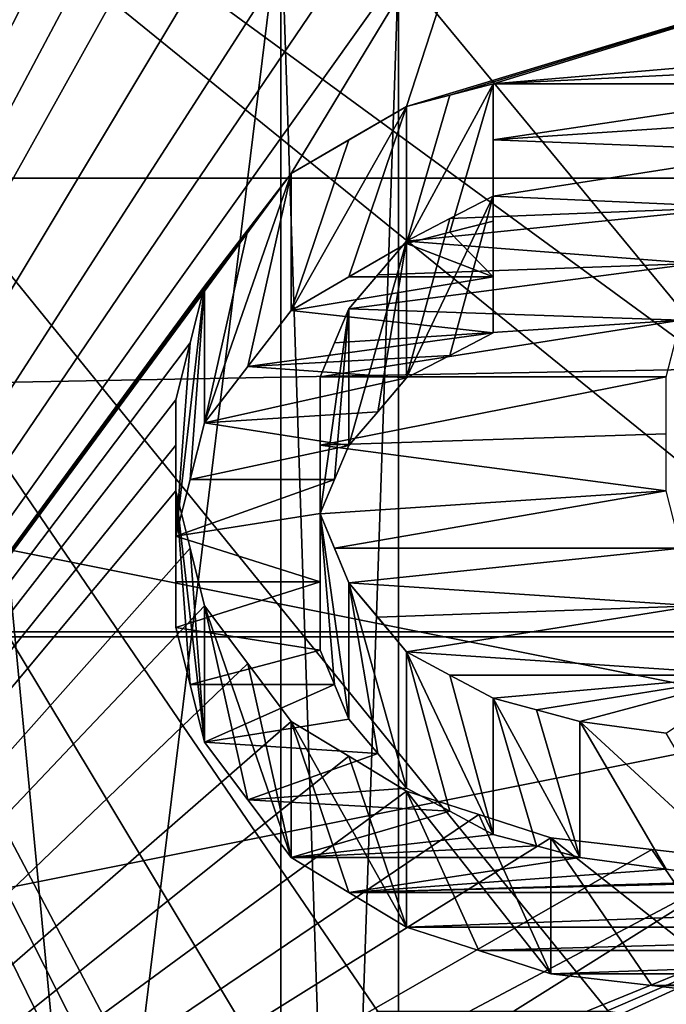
# Model space of a CAD drawing. Header units: millimetres. Extents: x -122 to 122, y -98 to 94.
# Tile 476 of 533: x 66.92 to 69.31, y 26.7 to 30.33. Entities that reach past the tile are written whole.
import ezdxf

# ---------------------------------------------------------------- set-up
doc = ezdxf.new("R2010")
doc.units = ezdxf.units.MM
doc.header["$LTSCALE"] = 26.699852
for name, color, linetype in [('1004', 7, 'CONTINUOUS'), ('1006', 7, 'CONTINUOUS'), ('1026', 7, 'CONTINUOUS'), ('1029', 7, 'CONTINUOUS'), ('1044', 7, 'CONTINUOUS'), ('1045', 7, 'CONTINUOUS'), ('1133', 7, 'CONTINUOUS'), ('1150', 7, 'CONTINUOUS'), ('1736', 7, 'CONTINUOUS'), ('1737', 7, 'CONTINUOUS'), ('4178', 7, 'CONTINUOUS'), ('4195', 7, 'CONTINUOUS'), ('4477', 7, 'CONTINUOUS'), ('4478', 7, 'CONTINUOUS'), ('4479', 7, 'CONTINUOUS'), ('4480', 7, 'CONTINUOUS'), ('4481', 7, 'CONTINUOUS'), ('4482', 7, 'CONTINUOUS'), ('4483', 7, 'CONTINUOUS'), ('4503', 7, 'CONTINUOUS'), ('4542', 7, 'CONTINUOUS'), ('4543', 7, 'CONTINUOUS'), ('4544', 7, 'CONTINUOUS'), ('4545', 7, 'CONTINUOUS'), ('4546', 7, 'CONTINUOUS'), ('4547', 7, 'CONTINUOUS'), ('4548', 7, 'CONTINUOUS'), ('4549', 7, 'CONTINUOUS'), ('4550', 7, 'CONTINUOUS'), ('4551', 7, 'CONTINUOUS'), ('4552', 7, 'CONTINUOUS'), ('4553', 7, 'CONTINUOUS'), ('4554', 7, 'CONTINUOUS'), ('4781', 7, 'CONTINUOUS'), ('4782', 7, 'CONTINUOUS'), ('4791', 7, 'CONTINUOUS'), ('4792', 7, 'CONTINUOUS'), ('4793', 7, 'CONTINUOUS'), ('4794', 7, 'CONTINUOUS'), ('967', 7, 'CONTINUOUS'), ('969', 7, 'CONTINUOUS')]:
    doc.layers.add(name, color=color, linetype=linetype)

msp = doc.modelspace()

# ---------------------------------------------------------------- linework, layer by layer
at = {"layer": '1004', "color": 250, "linetype": 'Continuous', "true_color": 0x323232}
for points in [[(78.9793, 30.5274, -17.625), (78.9793, 17.625, -30.5274), (68.3207, 30.5274, -17.625), (78.9793, 30.5274, -17.625)], [(68.3207, 30.5274, -17.625), (78.9793, 17.625, -30.5274), (68.3207, 17.625, -30.5274), (68.3207, 30.5274, -17.625)]]:
    msp.add_3dface(points, dxfattribs=at)
at = {"layer": '1006', "color": 250, "linetype": 'Continuous', "true_color": 0x323232}
for points in [[(78.9793, 17.625, 30.5274), (78.9793, 30.5274, 17.625), (68.3207, 17.625, 30.5274), (78.9793, 17.625, 30.5274)], [(68.3207, 17.625, 30.5274), (78.9793, 30.5274, 17.625), (68.3207, 30.5274, 17.625), (68.3207, 17.625, 30.5274)]]:
    msp.add_3dface(points, dxfattribs=at)
at = {"layer": '1026', "color": 250, "linetype": 'Continuous', "true_color": 0x323232}
for points in [[(66.4443, 32.909, 19), (66.4443, 19, 32.909), (67.8877, 30.7439, 17.75), (66.4443, 32.909, 19)], [(67.8877, 30.7439, 17.75), (66.4443, 19, 32.909), (67.8877, 17.75, 30.7439), (67.8877, 30.7439, 17.75)]]:
    msp.add_3dface(points, dxfattribs=at)
at = {"layer": '1029', "color": 250, "linetype": 'Continuous', "true_color": 0x323232}
for points in [[(66.4443, 19, -32.909), (66.4443, 32.909, -19), (67.8877, 17.75, -30.7439), (66.4443, 19, -32.909)], [(67.8877, 17.75, -30.7439), (66.4443, 32.909, -19), (67.8877, 30.7439, -17.75), (67.8877, 17.75, -30.7439)]]:
    msp.add_3dface(points, dxfattribs=at)
at = {"layer": '1044', "color": 250, "linetype": 'Continuous', "true_color": 0x323232}
for points in [[(68.3207, 30.5274, -17.625), (68.3207, 17.625, -30.5274), (67.8877, 30.7439, -17.75), (68.3207, 30.5274, -17.625)], [(68.3207, 17.625, -30.5274), (67.8877, 17.75, -30.7439), (67.8877, 30.7439, -17.75), (68.3207, 17.625, -30.5274)]]:
    msp.add_3dface(points, dxfattribs=at)
at = {"layer": '1045', "color": 250, "linetype": 'Continuous', "true_color": 0x323232}
for points in [[(68.3207, 30.5274, 17.625), (67.8877, 30.7439, 17.75), (67.8877, 17.75, 30.7439), (68.3207, 30.5274, 17.625)], [(68.3207, 17.625, 30.5274), (68.3207, 30.5274, 17.625), (67.8877, 17.75, 30.7439), (68.3207, 17.625, 30.5274)]]:
    msp.add_3dface(points, dxfattribs=at)
at = {"layer": '1133', "color": 250, "linetype": 'Continuous', "true_color": 0x323232}
for points in [[(103.1595, 21.125, -36.5896), (103.1595, 34.3891, -24.5448), (36.8405, 21.125, -36.5896), (103.1595, 21.125, -36.5896)], [(36.8405, 21.125, -36.5896), (103.1595, 34.3891, -24.5448), (36.8405, 34.3891, -24.5448), (36.8405, 21.125, -36.5896)]]:
    msp.add_3dface(points, dxfattribs=at)
at = {"layer": '1150', "color": 250, "linetype": 'Continuous', "true_color": 0x323232}
for points in [[(63.7701, 24.125, -41.7857), (63.7701, 33.238, -34.9757), (67.7128, 24.1971, -41.744), (63.7701, 24.125, -41.7857)], [(76.2299, 24.125, -41.7857), (63.7701, 33.238, -34.9757), (76.2299, 33.238, -34.9757), (76.2299, 24.125, -41.7857)], [(63.7701, 33.238, -34.9757), (76.2299, 24.125, -41.7857), (72.5, 26.1526, -40.5476), (63.7701, 33.238, -34.9757)], [(67.5, 25.6247, -40.8832), (63.7701, 33.238, -34.9757), (67.5, 25.8892, -40.7163), (67.5, 25.6247, -40.8832)], [(63.7701, 33.238, -34.9757), (67.5, 25.6247, -40.8832), (67.8191, 24.3771, -41.6391), (63.7701, 33.238, -34.9757)], [(67.5, 25.8892, -40.7163), (63.7701, 33.238, -34.9757), (67.5, 26.1526, -40.5476), (67.5, 25.8892, -40.7163)], [(67.5, 26.1526, -40.5476), (63.7701, 33.238, -34.9757), (67.8724, 26.4151, -40.3771), (67.5, 26.1526, -40.5476)], [(67.8724, 26.4151, -40.3771), (63.7701, 33.238, -34.9757), (68.2447, 26.6764, -40.2049), (67.8724, 26.4151, -40.3771)], [(68.2447, 26.6764, -40.2049), (63.7701, 33.238, -34.9757), (69.0957, 26.6764, -40.2049), (68.2447, 26.6764, -40.2049)], [(69.0957, 26.6764, -40.2049), (63.7701, 33.238, -34.9757), (72.5, 26.1526, -40.5476), (69.0957, 26.6764, -40.2049)], [(67.7128, 24.1971, -41.744), (63.7701, 33.238, -34.9757), (67.8191, 24.3771, -41.6391), (67.7128, 24.1971, -41.744)]]:
    msp.add_3dface(points, dxfattribs=at)
at = {"layer": '1736', "color": 250, "linetype": 'Continuous', "true_color": 0x323232}
for points in [[(31.5, 31.6164, -35.1136), (108.5, 14.6011, -44.9374), (31.5, 14.6011, -44.9374), (31.5, 31.6164, -35.1136)], [(108.5, 31.6164, -35.1136), (108.5, 14.6011, -44.9374), (31.5, 31.6164, -35.1136), (108.5, 31.6164, -35.1136)]]:
    msp.add_3dface(points, dxfattribs=at)
at = {"layer": '1737', "color": 250, "linetype": 'Continuous', "true_color": 0x323232}
for points in [[(108.5, 32.9547, -36.5999), (108.5, 15.2191, -46.8395), (31.5, 32.9547, -36.5999), (108.5, 32.9547, -36.5999)], [(31.5, 32.9547, -36.5999), (108.5, 15.2191, -46.8395), (31.5, 15.2191, -46.8395), (31.5, 32.9547, -36.5999)]]:
    msp.add_3dface(points, dxfattribs=at)
at = {"layer": '4178', "color": 250, "linetype": 'Continuous', "true_color": 0x323232}
for points in [[(103.1595, 34.3891, 24.5448), (103.1595, 21.125, 36.5896), (36.8405, 34.3891, 24.5448), (103.1595, 34.3891, 24.5448)], [(36.8405, 34.3891, 24.5448), (103.1595, 21.125, 36.5896), (36.8405, 21.125, 36.5896), (36.8405, 34.3891, 24.5448)]]:
    msp.add_3dface(points, dxfattribs=at)
at = {"layer": '4195', "color": 250, "linetype": 'Continuous', "true_color": 0x323232}
for points in [[(63.7701, 33.238, 34.9757), (63.7701, 24.125, 41.7857), (67.6064, 32.9848, 35.2146), (63.7701, 33.238, 34.9757)], [(67.6064, 32.9848, 35.2146), (63.7701, 24.125, 41.7857), (67.5532, 32.711, 35.469), (67.6064, 32.9848, 35.2146)], [(67.5532, 32.711, 35.469), (63.7701, 24.125, 41.7857), (67.5, 32.4353, 35.7213), (67.5532, 32.711, 35.469)], [(67.5, 32.4353, 35.7213), (63.7701, 24.125, 41.7857), (67.5, 32.3564, 35.7928), (67.5, 32.4353, 35.7213)], [(67.5, 32.3564, 35.7928), (63.7701, 24.125, 41.7857), (67.5, 32.2773, 35.8642), (67.5, 32.3564, 35.7928)], [(67.5, 32.2773, 35.8642), (63.7701, 24.125, 41.7857), (67.5531, 31.9997, 36.1121), (67.5, 32.2773, 35.8642)], [(67.5531, 31.9997, 36.1121), (63.7701, 24.125, 41.7857), (67.6064, 31.7203, 36.3578), (67.5531, 31.9997, 36.1121)], [(67.6064, 31.7203, 36.3578), (63.7701, 24.125, 41.7857), (67.7127, 31.5601, 36.4969), (67.6064, 31.7203, 36.3578)], [(67.7127, 31.5601, 36.4969), (63.7701, 24.125, 41.7857), (67.8191, 31.3994, 36.6353), (67.7127, 31.5601, 36.4969)], [(67.8191, 31.3994, 36.6353), (63.7701, 24.125, 41.7857), (68.0318, 31.2383, 36.7727), (67.8191, 31.3994, 36.6353)], [(68.0318, 31.2383, 36.7727), (63.7701, 24.125, 41.7857), (68.2447, 31.0765, 36.9095), (68.0318, 31.2383, 36.7727)], [(68.2447, 31.0765, 36.9095), (63.7701, 24.125, 41.7857), (68.4574, 31.0361, 36.9435), (68.2447, 31.0765, 36.9095)], [(68.4574, 31.0361, 36.9435), (63.7701, 24.125, 41.7857), (68.6702, 30.9956, 36.9775), (68.4574, 31.0361, 36.9435)], [(63.7701, 24.125, 41.7857), (67.9255, 29.7666, 37.9739), (68.6702, 30.9956, 36.9775), (63.7701, 24.125, 41.7857)], [(67.9255, 29.7666, 37.9739), (68.3511, 30.0145, 37.7782), (68.6702, 30.9956, 36.9775), (67.9255, 29.7666, 37.9739)], [(68.6702, 30.9956, 36.9775), (68.3511, 30.0145, 37.7782), (71.3298, 30.9144, 37.0454), (68.6702, 30.9956, 36.9775)], [(68.3511, 30.0145, 37.7782), (68.5107, 30.0557, 37.7454), (71.3298, 30.9144, 37.0454), (68.3511, 30.0145, 37.7782)], [(68.6702, 30.0969, 37.7126), (71.3298, 30.9144, 37.0454), (68.5107, 30.0557, 37.7454), (68.6702, 30.0969, 37.7126)], [(68.6702, 30.0969, 37.7126), (70.5851, 30.2613, 37.5808), (71.3298, 30.9144, 37.0454), (68.6702, 30.0969, 37.7126)], [(70.5851, 30.2613, 37.5808), (68.6702, 30.0969, 37.7126), (70.3192, 30.1792, 37.6468), (70.5851, 30.2613, 37.5808)], [(70.3192, 30.1792, 37.6468), (68.6702, 30.0969, 37.7126), (70.0532, 30.0969, 37.7126), (70.3192, 30.1792, 37.6468)], [(68.6702, 30.0969, 37.7126), (68.6702, 29.8907, 37.8762), (70.0532, 30.0969, 37.7126), (68.6702, 30.0969, 37.7126)], [(70.0532, 30.0969, 37.7126), (68.6702, 29.8907, 37.8762), (69.8937, 29.9733, 37.8109), (70.0532, 30.0969, 37.7126)], [(68.1384, 29.8907, 37.8762), (68.3511, 30.0145, 37.7782), (67.9255, 29.7666, 37.9739), (68.1384, 29.8907, 37.8762)], [(69.8937, 29.9733, 37.8109), (68.6702, 29.8907, 37.8762), (69.734, 29.8493, 37.9089), (69.8937, 29.9733, 37.8109)], [(68.6702, 29.8907, 37.8762), (68.6702, 29.6837, 38.0387), (69.734, 29.8493, 37.9089), (68.6702, 29.8907, 37.8762)], [(69.734, 29.8493, 37.9089), (68.6702, 29.6837, 38.0387), (69.5745, 29.6423, 38.0709), (69.734, 29.8493, 37.9089)], [(67.9255, 29.7666, 37.9739), (63.7701, 24.125, 41.7857), (67.766, 29.5593, 38.1354), (67.9255, 29.7666, 37.9739)], [(68.6702, 29.6837, 38.0387), (68.5107, 29.6007, 38.1033), (69.5745, 29.6423, 38.0709), (68.6702, 29.6837, 38.0387)], [(68.5107, 29.6007, 38.1033), (68.3511, 29.5176, 38.1677), (69.5745, 29.6423, 38.0709), (68.5107, 29.6007, 38.1033)], [(69.5745, 29.6423, 38.0709), (68.3511, 29.5176, 38.1677), (69.4149, 29.4344, 38.2319), (69.5745, 29.6423, 38.0709)], [(67.766, 29.5593, 38.1354), (63.7701, 24.125, 41.7857), (67.6064, 29.3511, 38.2959), (67.766, 29.5593, 38.1354)], [(68.3511, 29.5176, 38.1677), (68.2447, 29.3928, 38.2639), (69.4149, 29.4344, 38.2319), (68.3511, 29.5176, 38.1677)], [(68.2447, 29.3928, 38.2639), (68.1383, 29.2676, 38.3597), (69.4149, 29.4344, 38.2319), (68.2447, 29.3928, 38.2639)], [(69.4149, 29.4344, 38.2319), (68.1383, 29.2676, 38.3597), (69.3617, 29.226, 38.3915), (69.4149, 29.4344, 38.2319)], [(67.6064, 29.3511, 38.2959), (63.7701, 24.125, 41.7857), (67.5532, 29.1423, 38.455), (67.6064, 29.3511, 38.2959)], [(69.3617, 29.226, 38.3915), (68.1383, 29.2676, 38.3597), (68.0851, 29.1423, 38.455), (69.3617, 29.226, 38.3915)], [(69.3085, 29.0166, 38.5499), (69.3617, 29.226, 38.3915), (68.0319, 29.0166, 38.5499), (69.3085, 29.0166, 38.5499)], [(68.0319, 29.0166, 38.5499), (69.3617, 29.226, 38.3915), (68.0851, 29.1423, 38.455), (68.0319, 29.0166, 38.5499)], [(67.5532, 29.1423, 38.455), (63.7701, 24.125, 41.7857), (67.5, 28.9327, 38.613), (67.5532, 29.1423, 38.455)], [(69.3085, 28.8067, 38.707), (69.3085, 29.0166, 38.5499), (68.0319, 28.7647, 38.7383), (69.3085, 28.8067, 38.707)], [(68.0319, 28.7647, 38.7383), (69.3085, 29.0166, 38.5499), (68.0319, 29.0166, 38.5499), (68.0319, 28.7647, 38.7383)], [(67.5, 28.9327, 38.613), (63.7701, 24.125, 41.7857), (67.5, 28.7646, 38.7383), (67.5, 28.9327, 38.613)], [(69.3085, 28.596, 38.863), (69.3085, 28.8067, 38.707), (68.0319, 28.7647, 38.7383), (69.3085, 28.596, 38.863)], [(67.5, 28.7646, 38.7383), (63.7701, 24.125, 41.7857), (67.5, 28.596, 38.863), (67.5, 28.7646, 38.7383)], [(68.0319, 28.5115, 38.925), (69.3085, 28.596, 38.863), (68.0319, 28.7647, 38.7383), (68.0319, 28.5115, 38.925)], [(67.5, 28.596, 38.863), (63.7701, 24.125, 41.7857), (67.5532, 28.3846, 39.0176), (67.5, 28.596, 38.863)], [(68.0851, 28.3846, 39.0177), (69.3085, 28.596, 38.863), (68.0319, 28.5115, 38.925), (68.0851, 28.3846, 39.0177)], [(69.3617, 28.3846, 39.0176), (69.3085, 28.596, 38.863), (68.0851, 28.3846, 39.0177), (69.3617, 28.3846, 39.0176)], [(67.5532, 28.3846, 39.0176), (63.7701, 24.125, 41.7857), (67.6064, 28.1724, 39.1711), (67.5532, 28.3846, 39.0176)], [(68.1383, 28.2574, 39.1099), (69.3617, 28.3846, 39.0176), (68.0851, 28.3846, 39.0177), (68.1383, 28.2574, 39.1099)], [(69.4149, 28.1724, 39.1711), (69.3617, 28.3846, 39.0176), (68.1383, 28.2574, 39.1099), (69.4149, 28.1724, 39.1711)], [(68.2447, 28.13, 39.2016), (69.4149, 28.1724, 39.1711), (68.1383, 28.2574, 39.1099), (68.2447, 28.13, 39.2016)], [(67.6064, 28.1724, 39.1711), (63.7701, 24.125, 41.7857), (67.7659, 27.9597, 39.3233), (67.6064, 28.1724, 39.1711)], [(68.3511, 28.0022, 39.293), (69.4149, 28.1724, 39.1711), (68.2447, 28.13, 39.2016), (68.3511, 28.0022, 39.293)], [(69.6276, 27.9171, 39.3535), (69.4149, 28.1724, 39.1711), (68.3511, 28.0022, 39.293), (69.6276, 27.9171, 39.3535)], [(68.5106, 27.917, 39.3536), (69.6276, 27.9171, 39.3535), (68.3511, 28.0022, 39.293), (68.5106, 27.917, 39.3536)], [(67.7659, 27.9597, 39.3233), (63.7701, 24.125, 41.7857), (67.9255, 27.7461, 39.4743), (67.7659, 27.9597, 39.3233)], [(68.6702, 27.8316, 39.414), (69.6276, 27.9171, 39.3535), (68.5106, 27.917, 39.3536), (68.6702, 27.8316, 39.414)], [(68.8298, 27.7888, 39.4442), (69.6276, 27.9171, 39.3535), (68.6702, 27.8316, 39.414), (68.8298, 27.7888, 39.4442)], [(68.9894, 27.7461, 39.4743), (69.6276, 27.9171, 39.3535), (68.8298, 27.7888, 39.4442), (68.9894, 27.7461, 39.4743)], [(69.3085, 27.7033, 39.5043), (69.6276, 27.9171, 39.3535), (68.9894, 27.7461, 39.4743), (69.3085, 27.7033, 39.5043)], [(67.9255, 27.7461, 39.4743), (63.7701, 24.125, 41.7857), (68.1383, 27.6176, 39.5642), (67.9255, 27.7461, 39.4743)], [(68.1383, 27.6176, 39.5642), (63.7701, 24.125, 41.7857), (68.3511, 27.4889, 39.6538), (68.1383, 27.6176, 39.5642)], [(68.3511, 27.4889, 39.6538), (63.7701, 24.125, 41.7857), (68.617, 27.4029, 39.7132), (68.3511, 27.4889, 39.6538)], [(68.617, 27.4029, 39.7132), (63.7701, 24.125, 41.7857), (68.883, 27.3168, 39.7725), (68.617, 27.4029, 39.7132)], [(68.883, 27.3168, 39.7725), (63.7701, 24.125, 41.7857), (69.2553, 27.2738, 39.8021), (68.883, 27.3168, 39.7725)], [(69.2553, 27.2738, 39.8021), (63.7701, 24.125, 41.7857), (69.6277, 27.2307, 39.8316), (69.2553, 27.2738, 39.8021)], [(63.7701, 24.125, 41.7857), (68.2447, 26.3626, 40.4113), (69.6277, 27.2307, 39.8316), (63.7701, 24.125, 41.7857)], [(68.2447, 26.3626, 40.4113), (68.4575, 26.4063, 40.3828), (70.3723, 27.2307, 39.8316), (68.2447, 26.3626, 40.4113)], [(69.6277, 27.2307, 39.8316), (68.2447, 26.3626, 40.4113), (70.3723, 27.2307, 39.8316), (69.6277, 27.2307, 39.8316)], [(68.4575, 26.4063, 40.3828), (68.6702, 26.4499, 40.3542), (70.3723, 27.2307, 39.8316), (68.4575, 26.4063, 40.3828)], [(68.6702, 26.4499, 40.3542), (70.9043, 26.5371, 40.297), (70.3723, 27.2307, 39.8316), (68.6702, 26.4499, 40.3542)]]:
    msp.add_3dface(points, dxfattribs=at)
at = {"layer": '4477', "color": 250, "linetype": 'Continuous', "true_color": 0x323232}
for points in [[(68.1383, 29.2676, 38.3597), (68.0319, 29.0166, 38.5499), (68.0851, 29.1423, 38.455), (68.1383, 29.2676, 38.3597)], [(68.0319, 29.0166, 38.5499), (68.1383, 29.2676, 38.3597), (68.0319, 28.5128, 37.6773), (68.0319, 29.0166, 38.5499)], [(68.0319, 28.5128, 37.6773), (68.1383, 29.2676, 38.3597), (68.0851, 28.6383, 37.5821), (68.0319, 28.5128, 37.6773)], [(68.0851, 28.6383, 37.5821), (68.1383, 29.2676, 38.3597), (68.1383, 28.7634, 37.4864), (68.0851, 28.6383, 37.5821)]]:
    msp.add_3dface(points, dxfattribs=at)
at = {"layer": '4478', "color": 250, "linetype": 'Continuous', "true_color": 0x323232}
for points in [[(68.0319, 28.5115, 38.925), (68.0319, 28.7647, 38.7383), (68.0319, 29.0166, 38.5499), (68.0319, 28.5115, 38.925)], [(68.0319, 28.5115, 38.925), (68.0319, 29.0166, 38.5499), (68.0319, 28.0085, 38.0538), (68.0319, 28.5115, 38.925)], [(68.0319, 28.0085, 38.0538), (68.0319, 29.0166, 38.5499), (68.0319, 28.2613, 37.8664), (68.0319, 28.0085, 38.0538)], [(68.0319, 28.2613, 37.8664), (68.0319, 29.0166, 38.5499), (68.0319, 28.5128, 37.6773), (68.0319, 28.2613, 37.8664)]]:
    msp.add_3dface(points, dxfattribs=at)
at = {"layer": '4479', "color": 250, "linetype": 'Continuous', "true_color": 0x323232}
for points in [[(68.1383, 28.2574, 39.1099), (68.0851, 28.3846, 39.0177), (68.0319, 28.5115, 38.925), (68.1383, 28.2574, 39.1099)], [(68.1383, 28.2574, 39.1099), (68.0319, 28.5115, 38.925), (68.1383, 27.7547, 38.2392), (68.1383, 28.2574, 39.1099)], [(68.1383, 27.7547, 38.2392), (68.0319, 28.5115, 38.925), (68.0851, 27.8817, 38.1467), (68.1383, 27.7547, 38.2392)], [(68.0851, 27.8817, 38.1467), (68.0319, 28.5115, 38.925), (68.0319, 28.0085, 38.0538), (68.0851, 27.8817, 38.1467)]]:
    msp.add_3dface(points, dxfattribs=at)
at = {"layer": '4480', "color": 250, "linetype": 'Continuous', "true_color": 0x323232}
for points in [[(68.3511, 28.0022, 39.293), (68.2447, 28.13, 39.2016), (68.1383, 28.2574, 39.1099), (68.3511, 28.0022, 39.293)], [(68.3511, 28.0022, 39.293), (68.1383, 28.2574, 39.1099), (68.3511, 27.4999, 38.4229), (68.3511, 28.0022, 39.293)], [(68.3511, 27.4999, 38.4229), (68.1383, 28.2574, 39.1099), (68.2447, 27.6275, 38.3313), (68.3511, 27.4999, 38.4229)], [(68.2447, 27.6275, 38.3313), (68.1383, 28.2574, 39.1099), (68.1383, 27.7547, 38.2392), (68.2447, 27.6275, 38.3313)]]:
    msp.add_3dface(points, dxfattribs=at)
at = {"layer": '4481', "color": 250, "linetype": 'Continuous', "true_color": 0x323232}
for points in [[(68.3511, 28.0022, 39.293), (68.6702, 27.3294, 38.5443), (68.5106, 27.917, 39.3536), (68.3511, 28.0022, 39.293)], [(68.6702, 27.3294, 38.5443), (68.3511, 28.0022, 39.293), (68.5106, 27.4147, 38.4837), (68.6702, 27.3294, 38.5443)], [(68.5106, 27.4147, 38.4837), (68.3511, 28.0022, 39.293), (68.3511, 27.4999, 38.4229), (68.5106, 27.4147, 38.4837)], [(68.6702, 27.8316, 39.414), (68.5106, 27.917, 39.3536), (68.6702, 27.3294, 38.5443), (68.6702, 27.8316, 39.414)]]:
    msp.add_3dface(points, dxfattribs=at)
at = {"layer": '4482', "color": 250, "linetype": 'Continuous', "true_color": 0x323232}
for points in [[(68.6702, 27.8316, 39.414), (68.9894, 27.244, 38.6047), (68.8298, 27.7888, 39.4442), (68.6702, 27.8316, 39.414)], [(68.9894, 27.244, 38.6047), (68.6702, 27.8316, 39.414), (68.8298, 27.2868, 38.5745), (68.9894, 27.244, 38.6047)], [(68.8298, 27.2868, 38.5745), (68.6702, 27.8316, 39.414), (68.6702, 27.3294, 38.5443), (68.8298, 27.2868, 38.5745)], [(68.9894, 27.7461, 39.4743), (68.8298, 27.7888, 39.4442), (68.9894, 27.244, 38.6047), (68.9894, 27.7461, 39.4743)]]:
    msp.add_3dface(points, dxfattribs=at)
at = {"layer": '4483', "color": 250, "linetype": 'Continuous', "true_color": 0x323232}
for points in [[(68.9894, 27.7461, 39.4743), (69.6277, 27.1585, 38.6649), (69.3085, 27.7033, 39.5043), (68.9894, 27.7461, 39.4743)], [(69.6277, 27.1585, 38.6649), (68.9894, 27.7461, 39.4743), (69.3085, 27.2013, 38.6349), (69.6277, 27.1585, 38.6649)], [(69.3085, 27.2013, 38.6349), (68.9894, 27.7461, 39.4743), (68.9894, 27.244, 38.6047), (69.3085, 27.2013, 38.6349)]]:
    msp.add_3dface(points, dxfattribs=at)
at = {"layer": '4503', "color": 250, "linetype": 'Continuous', "true_color": 0x323232}
for points in [[(68.6702, 29.5911, 36.8366), (68.5107, 29.55, 36.8695), (68.6702, 29.3853, 37.0009), (68.6702, 29.5911, 36.8366)], [(68.3511, 29.5088, 36.9025), (68.6702, 29.3853, 37.0009), (68.5107, 29.55, 36.8695), (68.3511, 29.5088, 36.9025)], [(68.6702, 29.3853, 37.0009), (68.3511, 29.5088, 36.9025), (68.1384, 29.3853, 37.0009), (68.6702, 29.3853, 37.0009)], [(68.6702, 29.1787, 37.164), (68.6702, 29.3853, 37.0009), (67.9255, 29.2614, 37.0989), (68.6702, 29.1787, 37.164)], [(68.6702, 29.3853, 37.0009), (68.1384, 29.3853, 37.0009), (67.9255, 29.2614, 37.0989), (68.6702, 29.3853, 37.0009)], [(68.6702, 29.1787, 37.164), (67.9255, 29.2614, 37.0989), (67.766, 29.0545, 37.2612), (68.6702, 29.1787, 37.164)], [(68.5107, 29.0959, 37.2289), (68.6702, 29.1787, 37.164), (67.766, 29.0545, 37.2612), (68.5107, 29.0959, 37.2289)], [(68.3511, 29.013, 37.2936), (68.5107, 29.0959, 37.2289), (67.766, 29.0545, 37.2612), (68.3511, 29.013, 37.2936)], [(68.3511, 29.013, 37.2936), (67.766, 29.0545, 37.2612), (67.6064, 28.8467, 37.4223), (68.3511, 29.013, 37.2936)], [(68.2447, 28.8884, 37.3902), (68.3511, 29.013, 37.2936), (67.6064, 28.8467, 37.4223), (68.2447, 28.8884, 37.3902)], [(68.1383, 28.7634, 37.4864), (68.2447, 28.8884, 37.3902), (67.6064, 28.8467, 37.4223), (68.1383, 28.7634, 37.4864)], [(68.1383, 28.7634, 37.4864), (67.6064, 28.8467, 37.4223), (67.5532, 28.6383, 37.582), (68.1383, 28.7634, 37.4864)], [(68.0851, 28.6383, 37.5821), (68.1383, 28.7634, 37.4864), (67.5532, 28.6383, 37.582), (68.0851, 28.6383, 37.5821)], [(68.0319, 28.5128, 37.6773), (68.0851, 28.6383, 37.5821), (67.5, 28.4291, 37.7406), (68.0319, 28.5128, 37.6773)], [(68.0851, 28.6383, 37.5821), (67.5532, 28.6383, 37.582), (67.5, 28.4291, 37.7406), (68.0851, 28.6383, 37.5821)], [(68.0319, 28.2613, 37.8664), (68.0319, 28.5128, 37.6773), (67.5, 28.4291, 37.7406), (68.0319, 28.2613, 37.8664)], [(68.0319, 28.2613, 37.8664), (67.5, 28.4291, 37.7406), (67.5, 28.2612, 37.8664), (68.0319, 28.2613, 37.8664)], [(68.0319, 28.0085, 38.0538), (68.0319, 28.2613, 37.8664), (67.5, 28.0928, 37.9915), (68.0319, 28.0085, 38.0538)], [(68.0319, 28.2613, 37.8664), (67.5, 28.2612, 37.8664), (67.5, 28.0928, 37.9915), (68.0319, 28.2613, 37.8664)], [(68.0319, 28.0085, 38.0538), (67.5, 28.0928, 37.9915), (67.5532, 27.8818, 38.1467), (68.0319, 28.0085, 38.0538)], [(68.0851, 27.8817, 38.1467), (68.0319, 28.0085, 38.0538), (67.5532, 27.8818, 38.1467), (68.0851, 27.8817, 38.1467)], [(68.0851, 27.8817, 38.1467), (67.5532, 27.8818, 38.1467), (67.6064, 27.6699, 38.3007), (68.0851, 27.8817, 38.1467)], [(68.1383, 27.7547, 38.2392), (68.0851, 27.8817, 38.1467), (67.6064, 27.6699, 38.3007), (68.1383, 27.7547, 38.2392)], [(68.2447, 27.6275, 38.3313), (68.1383, 27.7547, 38.2392), (67.6064, 27.6699, 38.3007), (68.2447, 27.6275, 38.3313)], [(68.2447, 27.6275, 38.3313), (67.6064, 27.6699, 38.3007), (67.7659, 27.4574, 38.4533), (68.2447, 27.6275, 38.3313)], [(68.3511, 27.4999, 38.4229), (68.2447, 27.6275, 38.3313), (67.7659, 27.4574, 38.4533), (68.3511, 27.4999, 38.4229)], [(68.5106, 27.4147, 38.4837), (68.3511, 27.4999, 38.4229), (67.7659, 27.4574, 38.4533), (68.5106, 27.4147, 38.4837)], [(68.5106, 27.4147, 38.4837), (67.7659, 27.4574, 38.4533), (67.9255, 27.244, 38.6047), (68.5106, 27.4147, 38.4837)], [(68.6702, 27.3294, 38.5443), (68.5106, 27.4147, 38.4837), (67.9255, 27.244, 38.6047), (68.6702, 27.3294, 38.5443)], [(68.8298, 27.2868, 38.5745), (68.6702, 27.3294, 38.5443), (67.9255, 27.244, 38.6047), (68.8298, 27.2868, 38.5745)], [(68.9894, 27.244, 38.6047), (68.8298, 27.2868, 38.5745), (67.9255, 27.244, 38.6047), (68.9894, 27.244, 38.6047)], [(68.9894, 27.244, 38.6047), (67.9255, 27.244, 38.6047), (68.1383, 27.1157, 38.6949), (68.9894, 27.244, 38.6047)], [(69.3085, 27.2013, 38.6349), (68.9894, 27.244, 38.6047), (68.1383, 27.1157, 38.6949), (69.3085, 27.2013, 38.6349)], [(69.6277, 27.1585, 38.6649), (69.3085, 27.2013, 38.6349), (68.1383, 27.1157, 38.6949), (69.6277, 27.1585, 38.6649)], [(69.8404, 27.1585, 38.6649), (69.6277, 27.1585, 38.6649), (68.1383, 27.1157, 38.6949), (69.8404, 27.1585, 38.6649)], [(69.8404, 27.1585, 38.6649), (68.1383, 27.1157, 38.6949), (71.8617, 27.1157, 38.6949), (69.8404, 27.1585, 38.6649)], [(68.1383, 27.1157, 38.6949), (68.3511, 26.9871, 38.7848), (71.8617, 27.1157, 38.6949), (68.1383, 27.1157, 38.6949)], [(68.3511, 26.9871, 38.7848), (71.6489, 26.9871, 38.7848), (71.8617, 27.1157, 38.6949), (68.3511, 26.9871, 38.7848)], [(68.3511, 26.9871, 38.7848), (68.617, 26.9013, 38.8444), (71.6489, 26.9871, 38.7848), (68.3511, 26.9871, 38.7848)], [(68.617, 26.9013, 38.8444), (71.383, 26.9013, 38.8444), (71.6489, 26.9871, 38.7848), (68.617, 26.9013, 38.8444)], [(68.617, 26.9013, 38.8444), (68.883, 26.8153, 38.9038), (71.383, 26.9013, 38.8444), (68.617, 26.9013, 38.8444)], [(68.883, 26.8153, 38.9038), (71.117, 26.8153, 38.9038), (71.383, 26.9013, 38.8444), (68.883, 26.8153, 38.9038)], [(68.883, 26.8153, 38.9038), (69.2553, 26.7723, 38.9334), (71.117, 26.8153, 38.9038), (68.883, 26.8153, 38.9038)], [(69.2553, 26.7723, 38.9334), (70.7447, 26.7723, 38.9334), (71.117, 26.8153, 38.9038), (69.2553, 26.7723, 38.9334)], [(69.2553, 26.7723, 38.9334), (69.6277, 26.7292, 38.963), (70.7447, 26.7723, 38.9334), (69.2553, 26.7723, 38.9334)]]:
    msp.add_3dface(points, dxfattribs=at)
at = {"layer": '4542', "color": 250, "linetype": 'Continuous', "true_color": 0x323232}
for points in [[(68.1383, 29.2676, 38.3597), (68.2447, 29.3928, 38.2639), (68.3511, 29.5176, 38.1677), (68.1383, 29.2676, 38.3597)], [(68.1383, 29.2676, 38.3597), (68.3511, 29.5176, 38.1677), (68.1383, 28.7634, 37.4864), (68.1383, 29.2676, 38.3597)], [(68.1383, 28.7634, 37.4864), (68.3511, 29.5176, 38.1677), (68.2447, 28.8884, 37.3902), (68.1383, 28.7634, 37.4864)], [(68.2447, 28.8884, 37.3902), (68.3511, 29.5176, 38.1677), (68.3511, 29.013, 37.2936), (68.2447, 28.8884, 37.3902)]]:
    msp.add_3dface(points, dxfattribs=at)
at = {"layer": '4543', "color": 250, "linetype": 'Continuous', "true_color": 0x323232}
for points in [[(68.6702, 29.6837, 38.0387), (68.3511, 29.013, 37.2936), (68.5107, 29.6007, 38.1033), (68.6702, 29.6837, 38.0387)], [(68.3511, 29.013, 37.2936), (68.6702, 29.6837, 38.0387), (68.5107, 29.0959, 37.2289), (68.3511, 29.013, 37.2936)], [(68.5107, 29.0959, 37.2289), (68.6702, 29.6837, 38.0387), (68.6702, 29.1787, 37.164), (68.5107, 29.0959, 37.2289)], [(68.3511, 29.5176, 38.1677), (68.5107, 29.6007, 38.1033), (68.3511, 29.013, 37.2936), (68.3511, 29.5176, 38.1677)]]:
    msp.add_3dface(points, dxfattribs=at)
at = {"layer": '4544', "color": 250, "linetype": 'Continuous', "true_color": 0x323232}
for points in [[(68.6702, 29.6837, 38.0387), (68.6702, 29.8907, 37.8762), (68.6702, 30.0969, 37.7126), (68.6702, 29.6837, 38.0387)], [(68.6702, 29.6837, 38.0387), (68.6702, 30.0969, 37.7126), (68.6702, 29.1787, 37.164), (68.6702, 29.6837, 38.0387)], [(68.6702, 29.1787, 37.164), (68.6702, 30.0969, 37.7126), (68.6702, 29.3853, 37.0009), (68.6702, 29.1787, 37.164)], [(68.6702, 29.3853, 37.0009), (68.6702, 30.0969, 37.7126), (68.6702, 29.5911, 36.8366), (68.6702, 29.3853, 37.0009)]]:
    msp.add_3dface(points, dxfattribs=at)
at = {"layer": '4545', "color": 250, "linetype": 'Continuous', "true_color": 0x323232}
for points in [[(68.6702, 30.0969, 37.7126), (68.5107, 30.0557, 37.7454), (68.3511, 29.5088, 36.9025), (68.6702, 30.0969, 37.7126)], [(68.5107, 29.55, 36.8695), (68.6702, 30.0969, 37.7126), (68.3511, 29.5088, 36.9025), (68.5107, 29.55, 36.8695)], [(68.6702, 29.5911, 36.8366), (68.6702, 30.0969, 37.7126), (68.5107, 29.55, 36.8695), (68.6702, 29.5911, 36.8366)], [(68.5107, 30.0557, 37.7454), (68.3511, 30.0145, 37.7782), (68.3511, 29.5088, 36.9025), (68.5107, 30.0557, 37.7454)]]:
    msp.add_3dface(points, dxfattribs=at)
at = {"layer": '4546', "color": 250, "linetype": 'Continuous', "true_color": 0x323232}
for points in [[(68.3511, 30.0145, 37.7782), (68.1384, 29.8907, 37.8762), (67.9255, 29.2614, 37.0989), (68.3511, 30.0145, 37.7782)], [(68.1384, 29.3853, 37.0009), (68.3511, 30.0145, 37.7782), (67.9255, 29.2614, 37.0989), (68.1384, 29.3853, 37.0009)], [(68.3511, 29.5088, 36.9025), (68.3511, 30.0145, 37.7782), (68.1384, 29.3853, 37.0009), (68.3511, 29.5088, 36.9025)], [(68.1384, 29.8907, 37.8762), (67.9255, 29.7666, 37.9739), (67.9255, 29.2614, 37.0989), (68.1384, 29.8907, 37.8762)]]:
    msp.add_3dface(points, dxfattribs=at)
at = {"layer": '4547', "color": 250, "linetype": 'Continuous', "true_color": 0x323232}
for points in [[(67.9255, 29.7666, 37.9739), (67.766, 29.5593, 38.1354), (67.6064, 28.8467, 37.4223), (67.9255, 29.7666, 37.9739)], [(67.766, 29.0545, 37.2612), (67.9255, 29.7666, 37.9739), (67.6064, 28.8467, 37.4223), (67.766, 29.0545, 37.2612)], [(67.9255, 29.2614, 37.0989), (67.9255, 29.7666, 37.9739), (67.766, 29.0545, 37.2612), (67.9255, 29.2614, 37.0989)], [(67.766, 29.5593, 38.1354), (67.6064, 29.3511, 38.2959), (67.6064, 28.8467, 37.4223), (67.766, 29.5593, 38.1354)]]:
    msp.add_3dface(points, dxfattribs=at)
at = {"layer": '4548', "color": 250, "linetype": 'Continuous', "true_color": 0x323232}
for points in [[(67.6064, 29.3511, 38.2959), (67.5532, 29.1423, 38.455), (67.5, 28.4291, 37.7406), (67.6064, 29.3511, 38.2959)], [(67.5532, 28.6383, 37.582), (67.6064, 29.3511, 38.2959), (67.5, 28.4291, 37.7406), (67.5532, 28.6383, 37.582)], [(67.6064, 28.8467, 37.4223), (67.6064, 29.3511, 38.2959), (67.5532, 28.6383, 37.582), (67.6064, 28.8467, 37.4223)], [(67.5532, 29.1423, 38.455), (67.5, 28.9327, 38.613), (67.5, 28.4291, 37.7406), (67.5532, 29.1423, 38.455)]]:
    msp.add_3dface(points, dxfattribs=at)
at = {"layer": '4549', "color": 250, "linetype": 'Continuous', "true_color": 0x323232}
for points in [[(67.5, 28.9327, 38.613), (67.5, 28.7646, 38.7383), (67.5, 28.0928, 37.9915), (67.5, 28.9327, 38.613)], [(67.5, 28.4291, 37.7406), (67.5, 28.9327, 38.613), (67.5, 28.2612, 37.8664), (67.5, 28.4291, 37.7406)], [(67.5, 28.2612, 37.8664), (67.5, 28.9327, 38.613), (67.5, 28.0928, 37.9915), (67.5, 28.2612, 37.8664)], [(67.5, 28.7646, 38.7383), (67.5, 28.596, 38.863), (67.5, 28.0928, 37.9915), (67.5, 28.7646, 38.7383)]]:
    msp.add_3dface(points, dxfattribs=at)
at = {"layer": '4550', "color": 250, "linetype": 'Continuous', "true_color": 0x323232}
for points in [[(67.5, 28.596, 38.863), (67.5532, 28.3846, 39.0176), (67.6064, 27.6699, 38.3007), (67.5, 28.596, 38.863)], [(67.5, 28.0928, 37.9915), (67.5, 28.596, 38.863), (67.5532, 27.8818, 38.1467), (67.5, 28.0928, 37.9915)], [(67.5532, 27.8818, 38.1467), (67.5, 28.596, 38.863), (67.6064, 27.6699, 38.3007), (67.5532, 27.8818, 38.1467)], [(67.5532, 28.3846, 39.0176), (67.6064, 28.1724, 39.1711), (67.6064, 27.6699, 38.3007), (67.5532, 28.3846, 39.0176)]]:
    msp.add_3dface(points, dxfattribs=at)
at = {"layer": '4551', "color": 250, "linetype": 'Continuous', "true_color": 0x323232}
for points in [[(67.6064, 28.1724, 39.1711), (67.7659, 27.9597, 39.3233), (67.9255, 27.244, 38.6047), (67.6064, 28.1724, 39.1711)], [(67.6064, 27.6699, 38.3007), (67.6064, 28.1724, 39.1711), (67.7659, 27.4574, 38.4533), (67.6064, 27.6699, 38.3007)], [(67.7659, 27.4574, 38.4533), (67.6064, 28.1724, 39.1711), (67.9255, 27.244, 38.6047), (67.7659, 27.4574, 38.4533)], [(67.7659, 27.9597, 39.3233), (67.9255, 27.7461, 39.4743), (67.9255, 27.244, 38.6047), (67.7659, 27.9597, 39.3233)]]:
    msp.add_3dface(points, dxfattribs=at)
at = {"layer": '4552', "color": 250, "linetype": 'Continuous', "true_color": 0x323232}
for points in [[(67.9255, 27.7461, 39.4743), (68.1383, 27.6176, 39.5642), (68.3511, 26.9871, 38.7848), (67.9255, 27.7461, 39.4743)], [(67.9255, 27.244, 38.6047), (67.9255, 27.7461, 39.4743), (68.1383, 27.1157, 38.6949), (67.9255, 27.244, 38.6047)], [(68.1383, 27.1157, 38.6949), (67.9255, 27.7461, 39.4743), (68.3511, 26.9871, 38.7848), (68.1383, 27.1157, 38.6949)], [(68.1383, 27.6176, 39.5642), (68.3511, 27.4889, 39.6538), (68.3511, 26.9871, 38.7848), (68.1383, 27.6176, 39.5642)]]:
    msp.add_3dface(points, dxfattribs=at)
at = {"layer": '4553', "color": 250, "linetype": 'Continuous', "true_color": 0x323232}
for points in [[(68.3511, 27.4889, 39.6538), (68.617, 27.4029, 39.7132), (68.883, 26.8153, 38.9038), (68.3511, 27.4889, 39.6538)], [(68.3511, 26.9871, 38.7848), (68.3511, 27.4889, 39.6538), (68.617, 26.9013, 38.8444), (68.3511, 26.9871, 38.7848)], [(68.617, 26.9013, 38.8444), (68.3511, 27.4889, 39.6538), (68.883, 26.8153, 38.9038), (68.617, 26.9013, 38.8444)], [(68.617, 27.4029, 39.7132), (68.883, 27.3168, 39.7725), (68.883, 26.8153, 38.9038), (68.617, 27.4029, 39.7132)]]:
    msp.add_3dface(points, dxfattribs=at)
at = {"layer": '4554', "color": 250, "linetype": 'Continuous', "true_color": 0x323232}
for points in [[(68.883, 27.3168, 39.7725), (69.2553, 27.2738, 39.8021), (69.6277, 26.7292, 38.963), (68.883, 27.3168, 39.7725)], [(68.883, 26.8153, 38.9038), (68.883, 27.3168, 39.7725), (69.2553, 26.7723, 38.9334), (68.883, 26.8153, 38.9038)], [(69.2553, 26.7723, 38.9334), (68.883, 27.3168, 39.7725), (69.6277, 26.7292, 38.963), (69.2553, 26.7723, 38.9334)], [(69.2553, 27.2738, 39.8021), (69.6277, 27.2307, 39.8316), (69.6277, 26.7292, 38.963), (69.2553, 27.2738, 39.8021)]]:
    msp.add_3dface(points, dxfattribs=at)
at = {"layer": '4781', "color": 250, "linetype": 'Continuous', "true_color": 0x323232}
for points in [[(31.5, 14.6011, 44.9374), (108.5, 31.6164, 35.1136), (31.5, 31.6164, 35.1136), (31.5, 14.6011, 44.9374)], [(108.5, 14.6011, 44.9374), (108.5, 31.6164, 35.1136), (31.5, 14.6011, 44.9374), (108.5, 14.6011, 44.9374)]]:
    msp.add_3dface(points, dxfattribs=at)
at = {"layer": '4782', "color": 250, "linetype": 'Continuous', "true_color": 0x323232}
for points in [[(108.5, 15.2191, 46.8395), (108.5, 32.9547, 36.5999), (31.5, 15.2191, 46.8395), (108.5, 15.2191, 46.8395)], [(31.5, 15.2191, 46.8395), (108.5, 32.9547, 36.5999), (31.5, 32.9547, 36.5999), (31.5, 15.2191, 46.8395)]]:
    msp.add_3dface(points, dxfattribs=at)
at = {"layer": '4791', "color": 150, "linetype": 'Continuous', "true_color": 0x378cff}
for points in [[(22, 28.0584, -35.181), (22, 40.5443, -19.523), (122, 28.0584, -35.181), (22, 28.0584, -35.181)], [(22, 40.5443, -19.523), (122, 40.5443, -19.523), (122, 28.0584, -35.181), (22, 40.5443, -19.523)], [(22, 10.0141, -43.8712), (22, 28.0584, -35.181), (122, 10.0141, -43.8712), (22, 10.0141, -43.8712)], [(22, 28.0584, -35.181), (122, 28.0584, -35.181), (122, 10.0141, -43.8712), (22, 28.0584, -35.181)]]:
    msp.add_3dface(points, dxfattribs=at)
at = {"layer": '4792', "color": 150, "linetype": 'Continuous', "true_color": 0x378cff}
for points in [[(22, 40.5443, 19.523), (22, 28.0584, 35.181), (122, 40.5443, 19.523), (22, 40.5443, 19.523)], [(22, 28.0584, 35.181), (122, 28.0584, 35.181), (122, 40.5443, 19.523), (22, 28.0584, 35.181)], [(22, 28.0584, 35.181), (22, 10.0141, 43.8712), (122, 28.0584, 35.181), (22, 28.0584, 35.181)], [(22, 10.0141, 43.8712), (122, 10.0141, 43.8712), (122, 28.0584, 35.181), (22, 10.0141, 43.8712)]]:
    msp.add_3dface(points, dxfattribs=at)
at = {"layer": '4793', "color": 150, "linetype": 'Continuous', "true_color": 0x378cff}
for points in [[(22, 28.076, 28.076), (22, 34.3853, 19.854), (122, 28.076, 28.076), (22, 28.076, 28.076)], [(22, 34.3853, 19.854), (122, 34.3853, 19.854), (122, 28.076, 28.076), (22, 34.3853, 19.854)], [(22, 19.854, 34.3853), (22, 28.076, 28.076), (122, 19.854, 34.3853), (22, 19.854, 34.3853)], [(22, 28.076, 28.076), (122, 28.076, 28.076), (122, 19.854, 34.3853), (22, 28.076, 28.076)]]:
    msp.add_3dface(points, dxfattribs=at)
at = {"layer": '4794', "color": 150, "linetype": 'Continuous', "true_color": 0x378cff}
for points in [[(22, 34.3853, -19.854), (22, 28.076, -28.076), (122, 34.3853, -19.854), (22, 34.3853, -19.854)], [(22, 28.076, -28.076), (122, 28.076, -28.076), (122, 34.3853, -19.854), (22, 28.076, -28.076)], [(22, 28.076, -28.076), (22, 19.854, -34.3853), (122, 28.076, -28.076), (22, 28.076, -28.076)], [(22, 19.854, -34.3853), (122, 19.854, -34.3853), (122, 28.076, -28.076), (22, 19.854, -34.3853)]]:
    msp.add_3dface(points, dxfattribs=at)
at = {"layer": '967', "color": 250, "linetype": 'Continuous', "true_color": 0x323232}
for points in [[(107.5, 25.7643, -14.875), (107.5, 29.75), (-107.5, 25.7643, -14.875), (107.5, 25.7643, -14.875)], [(-107.5, 25.7643, -14.875), (107.5, 29.75), (-107.5, 29.75), (-107.5, 25.7643, -14.875)]]:
    msp.add_3dface(points, dxfattribs=at)
at = {"layer": '969', "color": 250, "linetype": 'Continuous', "true_color": 0x323232}
for points in [[(-107.5, 29.75), (107.5, 29.75), (107.5, 25.7643, 14.875), (-107.5, 29.75)], [(-107.5, 29.75), (107.5, 25.7643, 14.875), (-107.5, 25.7643, 14.875), (-107.5, 29.75)]]:
    msp.add_3dface(points, dxfattribs=at)

doc.saveas('drawing.dxf')
